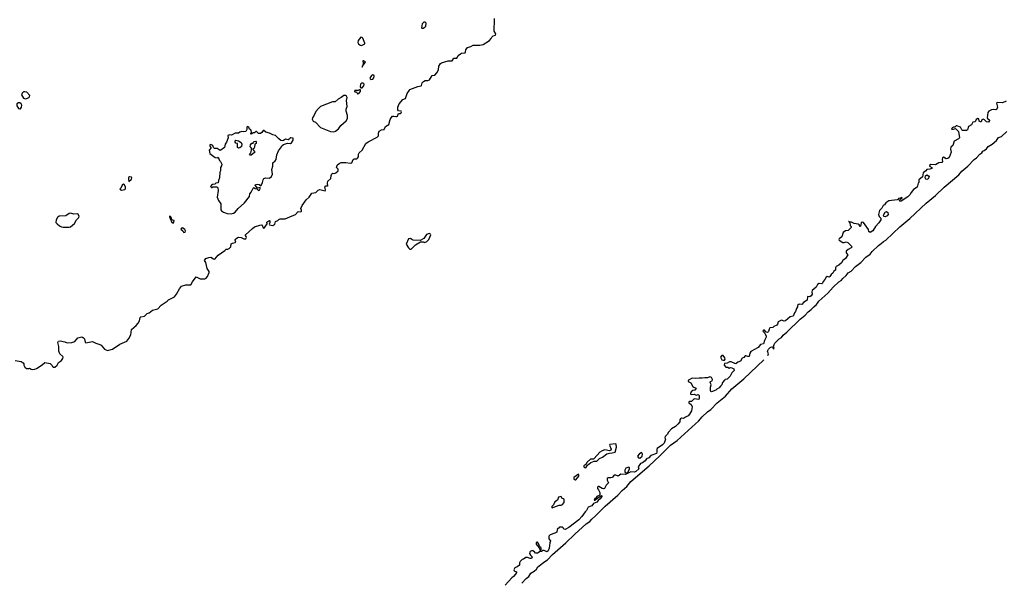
# Model space of a CAD drawing. Extents: x 2219101 to 2444320, y 201258 to 358766.
# Tile 284 of 349: x 2413405 to 2428295, y 233793 to 242320. Entities that reach past the tile are written whole.
import ezdxf

# ---------------------------------------------------------------- set-up
doc = ezdxf.new("R2010")
doc.units = 0

msp = doc.modelspace()

# ---------------------------------------------------------------- linework, layer by layer
at = {"layer": '0CON10XD'}
for points in [[(2413335, 237163), (2413427, 237147), (2413460, 237130), (2413468, 237115), (2413468, 237095), (2413482, 237065), (2413510, 237045), (2413545, 237042), (2413555, 237050), (2413580, 237035), (2413605, 237030), (2413636, 237034), (2413660, 237045), (2413745, 237097), (2413787, 237133), (2413865, 237118), (2413898, 237088), (2413902, 237072), (2413912, 237062), (2413935, 237062), (2413970, 237095), (2413994, 237136), (2414036, 237164), (2414058, 237195), (2414060, 237215), (2414056, 237226), (2414014, 237264), (2413999, 237305), (2413998, 237375), (2413983, 237435), (2413994, 237455), (2414015, 237463), (2414088, 237448), (2414125, 237432), (2414196, 237434), (2414237, 237453), (2414285, 237508), (2414345, 237520), (2414355, 237510), (2414365, 237510), (2414385, 237490), (2414393, 237443), (2414403, 237433), (2414505, 237453), (2414555, 237427), (2414618, 237408), (2414636, 237396), (2414686, 237336), (2414735, 237317), (2414810, 237335), (2414919, 237411), (2415026, 237454), (2415056, 237495), (2415087, 237553), (2415096, 237635), (2415165, 237693), (2415199, 237731), (2415217, 237763), (2415226, 237814), (2415235, 237823), (2415290, 237835), (2415335, 237874), (2415365, 237886), (2415413, 237927), (2415495, 237948), (2415545, 238000), (2415635, 238063), (2415655, 238084), (2415744, 238125), (2415778, 238165), (2415822, 238248), (2415852, 238288), (2415915, 238307), (2415991, 238309), (2416017, 238355), (2416072, 238428), (2416085, 238427), (2416135, 238397), (2416205, 238400), (2416225, 238410), (2416245, 238433), (2416270, 238495), (2416268, 238508), (2416239, 238555), (2416219, 238645), (2416201, 238675), (2416208, 238692), (2416222, 238705), (2416266, 238724), (2416295, 238726), (2416335, 238701), (2416355, 238699), (2416405, 238758), (2416505, 238826), (2416525, 238850), (2416555, 238849), (2416575, 238856), (2416596, 238885), (2416605, 238930), (2416621, 238939), (2416665, 238947), (2416676, 238955), (2416662, 238982), (2416664, 238994), (2416697, 239025), (2416715, 239030), (2416754, 239024), (2416795, 239004), (2416825, 239006), (2416835, 239025), (2416832, 239042), (2416819, 239055), (2416820, 239065), (2416925, 239162), (2416956, 239184), (2417035, 239213), (2417065, 239218), (2417072, 239212), (2417085, 239170), (2417095, 239162), (2417147, 239233), (2417142, 239255), (2417175, 239278), (2417185, 239280), (2417190, 239275), (2417187, 239245), (2417178, 239225), (2417182, 239215), (2417235, 239206), (2417262, 239228), (2417275, 239265), (2417308, 239282), (2417325, 239299), (2417344, 239306), (2417421, 239309), (2417491, 239339), (2417574, 239375), (2417615, 239419), (2417655, 239413), (2417665, 239421), (2417667, 239437), (2417657, 239465), (2417675, 239510), (2417736, 239594), (2417784, 239635), (2417822, 239695), (2417882, 239708), (2417920, 239740), (2417945, 239751), (2418025, 239729), (2418029, 239745), (2418021, 239785), (2418035, 239807), (2418058, 239808), (2418065, 239800), (2418059, 239845), (2418064, 239875), (2418112, 239915), (2418113, 239965), (2418125, 239990), (2418141, 239999), (2418165, 239995), (2418185, 240002), (2418220, 240035), (2418220, 240060), (2418198, 240085), (2418205, 240118), (2418235, 240142), (2418265, 240158), (2418335, 240160), (2418405, 240148), (2418426, 240155), (2418447, 240203), (2418465, 240213), (2418505, 240216), (2418516, 240225), (2418528, 240245), (2418530, 240285), (2418538, 240305), (2418585, 240348), (2418642, 240445), (2418675, 240472), (2418810, 240545), (2418830, 240565), (2418830, 240605), (2418842, 240635), (2418874, 240656), (2418915, 240660), (2418937, 240703), (2418986, 240734), (2419010, 240810), (2419024, 240835), (2419045, 240858), (2419065, 240862), (2419095, 240853), (2419110, 240855), (2419118, 240862), (2419135, 240900), (2419165, 240901), (2419175, 240909), (2419179, 240925), (2419175, 240936), (2419135, 240943), (2419124, 240954), (2419121, 240999), (2419145, 241047), (2419200, 241110), (2419241, 241129), (2419266, 241204), (2419298, 241255), (2419306, 241264), (2419425, 241308), (2419475, 241317), (2419483, 241325), (2419493, 241367), (2419510, 241385), (2419535, 241402), (2419575, 241398), (2419601, 241409), (2419644, 241476), (2419685, 241482), (2419712, 241515), (2419739, 241561), (2419742, 241615), (2419770, 241655), (2419785, 241667), (2419883, 241697), (2419945, 241700), (2419972, 241738), (2420015, 241740), (2420027, 241753), (2420034, 241776), (2420070, 241805), (2420087, 241813), (2420141, 241819), (2420148, 241832), (2420150, 241865), (2420175, 241897), (2420225, 241913), (2420265, 241937), (2420365, 241933), (2420415, 241947), (2420512, 242005), (2420536, 242034), (2420544, 242056), (2420564, 242076), (2420599, 242085), (2420603, 242105), (2420578, 242145), (2420578, 242225), (2420583, 242247), (2420584, 242336)], [(2419485, 242190), (2419505, 242192), (2419530, 242205), (2419547, 242223), (2419550, 242265), (2419535, 242280), (2419515, 242280), (2419490, 242255), (2419480, 242195), (2419485, 242190)], [(2418575, 241928), (2418585, 241932), (2418622, 241955), (2418624, 241965), (2418595, 242038), (2418585, 242049), (2418565, 242056), (2418525, 242005), (2418519, 241975), (2418529, 241955), (2418555, 241935), (2418575, 241928)], [(2418585, 241600), (2418599, 241631), (2418634, 241675), (2418625, 241688), (2418605, 241698), (2418594, 241695), (2418597, 241663), (2418593, 241627), (2418582, 241615), (2418585, 241600)], [(2418715, 241416), (2418745, 241420), (2418760, 241440), (2418767, 241465), (2418760, 241480), (2418745, 241486), (2418725, 241475), (2418702, 241435), (2418704, 241424), (2418715, 241416)], [(2413495, 241124), (2413525, 241131), (2413545, 241142), (2413554, 241155), (2413558, 241175), (2413515, 241224), (2413485, 241231), (2413465, 241228), (2413441, 241209), (2413434, 241185), (2413465, 241131), (2413495, 241124)], [(2418515, 241200), (2418535, 241202), (2418558, 241235), (2418558, 241258), (2418545, 241260), (2418525, 241250), (2418475, 241250), (2418470, 241245), (2418475, 241230), (2418498, 241228), (2418515, 241200)], [(2418585, 241288), (2418609, 241321), (2418612, 241345), (2418599, 241359), (2418575, 241362), (2418559, 241345), (2418556, 241306), (2418565, 241288), (2418585, 241288)], [(2418155, 240624), (2418183, 240635), (2418225, 240671), (2418261, 240719), (2418341, 240789), (2418364, 240825), (2418362, 240872), (2418344, 240936), (2418344, 240966), (2418357, 241005), (2418349, 241095), (2418357, 241145), (2418348, 241165), (2418334, 241174), (2418305, 241174), (2418268, 241142), (2418220, 241120), (2418175, 241076), (2418135, 241076), (2417953, 241007), (2417922, 240978), (2417881, 240929), (2417857, 240873), (2417831, 240835), (2417829, 240815), (2417844, 240785), (2417878, 240768), (2417955, 240689), (2418105, 240626), (2418155, 240624)], [(2428325, 241086), (2428266, 241064), (2428185, 241066), (2428178, 241055), (2428190, 240995), (2428183, 240967), (2428165, 240957), (2428125, 240961), (2428103, 240957), (2428061, 240935), (2428046, 240914)], [(2413405, 240970), (2413415, 240972), (2413434, 240995), (2413435, 241025), (2413425, 241046), (2413405, 241063), (2413385, 241064), (2413364, 241045), (2413361, 241015), (2413388, 240978), (2413405, 240970)], [(2428046, 240914), (2428038, 240835), (2428043, 240823), (2428068, 240808), (2428073, 240795), (2428055, 240771), (2428024, 240775), (2427995, 240805), (2427975, 240813), (2427956, 240805), (2427947, 240775), (2427935, 240774), (2427917, 240787), (2427908, 240818), (2427895, 240823), (2427870, 240810), (2427855, 240773), (2427819, 240771), (2427799, 240731), (2427755, 240704), (2427740, 240655), (2427725, 240646), (2427665, 240642), (2427652, 240655), (2427635, 240695), (2427576, 240714), (2427566, 240714), (2427547, 240693), (2427525, 240694), (2427504, 240685), (2427494, 240664), (2427528, 240662), (2427555, 240674), (2427600, 240630), (2427616, 240535), (2427602, 240515), (2427535, 240480), (2427515, 240417), (2427488, 240392), (2427482, 240362), (2427489, 240315), (2427461, 240235), (2427440, 240220), (2427415, 240215), (2427375, 240242), (2427361, 240229), (2427357, 240207), (2427362, 240175), (2427350, 240160), (2427304, 240155), (2427255, 240123), (2427185, 240127), (2427162, 240115), (2427163, 240103), (2427201, 240085), (2427199, 240071), (2427168, 240058), (2427125, 240056), (2427108, 240032), (2427070, 240005), (2427060, 239945), (2427003, 239895), (2427002, 239858), (2426992, 239845), (2426979, 239785), (2426920, 239750), (2426885, 239706), (2426865, 239670), (2426835, 239639), (2426735, 239575), (2426713, 239573), (2426704, 239586), (2426731, 239609), (2426750, 239615), (2426745, 239628), (2426722, 239618), (2426694, 239616), (2426688, 239602), (2426674, 239596), (2426550, 239580), (2426503, 239547), (2426485, 239520), (2426462, 239508), (2426445, 239468), (2426409, 239431), (2426391, 239375), (2426401, 239341), (2426427, 239315), (2426426, 239294), (2426398, 239245), (2426349, 239191), (2426308, 239125), (2426265, 239099), (2426247, 239115), (2426240, 239145), (2426165, 239253), (2426145, 239258), (2426128, 239245), (2426122, 239198), (2426115, 239190), (2426102, 239215), (2426085, 239229), (2426025, 239236), (2425985, 239255), (2425952, 239262), (2425945, 239268), (2425938, 239265), (2425950, 239260), (2425957, 239247), (2425964, 239205), (2425980, 239190), (2425981, 239175), (2425935, 239130), (2425895, 239124), (2425860, 239100), (2425837, 239033), (2425796, 239005), (2425792, 238995), (2425799, 238985), (2425855, 238948), (2425875, 238947), (2425905, 238957), (2425930, 238950), (2425986, 238896), (2425990, 238880), (2425981, 238869), (2425935, 238845), (2425904, 238816), (2425901, 238795), (2425929, 238765), (2425891, 238705), (2425854, 238675), (2425835, 238641), (2425792, 238605), (2425751, 238585), (2425743, 238567), (2425741, 238529), (2425716, 238514), (2425704, 238486), (2425677, 238465), (2425655, 238434), (2425645, 238427), (2425615, 238433), (2425599, 238425), (2425582, 238388), (2425555, 238357), (2425547, 238333), (2425534, 238326), (2425495, 238328), (2425468, 238312), (2425448, 238272), (2425388, 238225), (2425384, 238205), (2425388, 238165), (2425376, 238144), (2425355, 238128), (2425325, 238131), (2425319, 238125), (2425312, 238075), (2425258, 238042), (2425235, 238012), (2425195, 238014), (2425166, 237995), (2425170, 237975), (2425151, 237949), (2425139, 237905), (2425123, 237885), (2425103, 237837), (2425057, 237823), (2424985, 237763), (2424965, 237760), (2424925, 237773), (2424875, 237749), (2424865, 237715), (2424855, 237701), (2424811, 237679), (2424795, 237662), (2424751, 237659), (2424737, 237637), (2424728, 237602), (2424715, 237589), (2424690, 237600), (2424670, 237625), (2424655, 237624), (2424644, 237615), (2424646, 237605), (2424676, 237576), (2424694, 237534), (2424692, 237515), (2424667, 237465), (2424655, 237415), (2424606, 237404), (2424571, 237359), (2424460, 237300), (2424445, 237275), (2424435, 237222), (2424415, 237223), (2424386, 237236), (2424375, 237233), (2424355, 237209), (2424332, 237198), (2424305, 237156), (2424265, 237138), (2424235, 237116), (2424218, 237118), (2424164, 237146), (2424138, 237142), (2424105, 237123), (2424062, 237118), (2424058, 237095), (2424084, 237064), (2424114, 237064), (2424135, 237050), (2424155, 237056), (2424175, 237051), (2424206, 237036), (2424211, 237015), (2424175, 236975), (2424149, 236925), (2424105, 236883), (2424075, 236877), (2424062, 236868), (2424031, 236829), (2424022, 236795), (2424002, 236778), (2423985, 236752), (2423949, 236731), (2423934, 236715), (2423865, 236690), (2423856, 236696), (2423852, 236712), (2423852, 236762), (2423860, 236795), (2423847, 236835), (2423854, 236845), (2423875, 236856), (2423882, 236875), (2423866, 236905), (2423855, 236913), (2423840, 236915), (2423805, 236903), (2423765, 236904), (2423724, 236896), (2423679, 236899), (2423625, 236890), (2423575, 236899), (2423521, 236865), (2423513, 236855), (2423515, 236845), (2423555, 236825), (2423583, 236773), (2423599, 236759), (2423633, 236745), (2423615, 236717), (2423585, 236708), (2423559, 236691), (2423548, 236665), (2423549, 236655), (2423565, 236648), (2423604, 236654), (2423635, 236641), (2423665, 236649), (2423679, 236635), (2423681, 236595), (2423674, 236576), (2423605, 236583), (2423565, 236546), (2423535, 236546), (2423525, 236540), (2423525, 236522), (2423559, 236499), (2423575, 236465), (2423566, 236404), (2423535, 236350), (2423515, 236326), (2423475, 236309), (2423446, 236284), (2423415, 236291), (2423397, 236283), (2423388, 236265), (2423386, 236235), (2423359, 236201), (2423325, 236165), (2423262, 236128), (2423218, 236082), (2423196, 236044), (2423167, 236015), (2423163, 235995), (2423173, 235975), (2423149, 235915), (2423125, 235889), (2423046, 235834), (2423040, 235815), (2423042, 235778), (2423035, 235759), (2422952, 235728), (2422917, 235693), (2422883, 235677), (2422863, 235647), (2422825, 235618), (2422792, 235608), (2422759, 235555), (2422768, 235525), (2422725, 235483), (2422705, 235474), (2422645, 235482), (2422565, 235440), (2422495, 235444), (2422455, 235414), (2422419, 235429), (2422395, 235430), (2422365, 235395), (2422345, 235387), (2422303, 235387), (2422289, 235381), (2422289, 235355), (2422308, 235315), (2422299, 235301), (2422272, 235278), (2422251, 235229), (2422235, 235223), (2422215, 235229), (2422165, 235256), (2422153, 235257), (2422142, 235248), (2422142, 235225), (2422157, 235207), (2422178, 235165), (2422178, 235132), (2422169, 235121), (2422132, 235105), (2422118, 235082), (2422102, 235075), (2422092, 235052), (2422105, 235050), (2422132, 235078), (2422205, 235120), (2422210, 235115), (2422208, 235105), (2422185, 235070), (2422154, 235046), (2422135, 235023), (2422080, 235000), (2422055, 234964), (2422000, 234945), (2421978, 234895), (2421955, 234872), (2421908, 234802), (2421860, 234755), (2421709, 234635), (2421655, 234608), (2421632, 234612), (2421630, 234625), (2421612, 234642), (2421575, 234644), (2421534, 234605), (2421529, 234565), (2421498, 234552), (2421425, 234528), (2421407, 234505), (2421408, 234468), (2421432, 234435), (2421420, 234405), (2421412, 234325), (2421395, 234284), (2421375, 234271), (2421335, 234290), (2421315, 234288), (2421297, 234273), (2421278, 234272), (2421235, 234250), (2421215, 234248), (2421205, 234248), (2421189, 234269), (2421164, 234284), (2421145, 234285), (2421127, 234275), (2421119, 234265), (2421116, 234245), (2421129, 234219), (2421153, 234195), (2421145, 234170), (2421125, 234170), (2421084, 234184), (2421058, 234182), (2421025, 234157), (2421005, 234152), (2420973, 234125), (2420963, 234105), (2420961, 234069), (2420929, 234041), (2420893, 234027), (2420876, 233995), (2420881, 233981), (2420918, 233965), (2420919, 233955), (2420905, 233934), (2420871, 233895), (2420845, 233875), (2420748, 233765)], [(2416605, 239384), (2416637, 239393), (2416665, 239409), (2416707, 239463), (2416805, 239550), (2416878, 239645), (2416886, 239684), (2416907, 239713), (2416935, 239773), (2416945, 239780), (2416966, 239765), (2416989, 239759), (2417015, 239734), (2417035, 239745), (2417043, 239765), (2417040, 239780), (2417003, 239773), (2416968, 239815), (2416972, 239828), (2417003, 239833), (2417028, 239825), (2417045, 239810), (2417055, 239810), (2417079, 239855), (2417087, 239895), (2417098, 239915), (2417126, 239926), (2417185, 239924), (2417215, 239948), (2417228, 239985), (2417218, 240055), (2417234, 240105), (2417234, 240155), (2417270, 240185), (2417284, 240205), (2417296, 240274), (2417319, 240335), (2417365, 240395), (2417375, 240416), (2417395, 240434), (2417455, 240451), (2417498, 240445), (2417515, 240458), (2417541, 240499), (2417539, 240529), (2417506, 240534), (2417488, 240525), (2417479, 240511), (2417466, 240504), (2417425, 240514), (2417395, 240490), (2417375, 240486), (2417354, 240494), (2417325, 240518), (2417275, 240570), (2417235, 240577), (2417185, 240601), (2417126, 240616), (2417095, 240643), (2417085, 240642), (2417066, 240614), (2417045, 240597), (2417015, 240600), (2416986, 240626), (2416975, 240628), (2416955, 240610), (2416935, 240610), (2416918, 240592), (2416905, 240590), (2416900, 240595), (2416900, 240605), (2416910, 240615), (2416905, 240650), (2416880, 240665), (2416872, 240695), (2416848, 240702), (2416840, 240695), (2416842, 240658), (2416825, 240630), (2416797, 240623), (2416764, 240626), (2416733, 240617), (2416715, 240602), (2416665, 240602), (2416607, 240573), (2416575, 240580), (2416568, 240572), (2416552, 240568), (2416558, 240535), (2416530, 240465), (2416510, 240435), (2416502, 240388), (2416445, 240347), (2416435, 240342), (2416389, 240369), (2416352, 240372), (2416336, 240386), (2416325, 240416), (2416295, 240431), (2416280, 240425), (2416281, 240405), (2416298, 240385), (2416298, 240375), (2416272, 240345), (2416278, 240295), (2416363, 240233), (2416395, 240230), (2416408, 240238), (2416425, 240190), (2416442, 240175), (2416462, 240135), (2416458, 240108), (2416442, 240085), (2416442, 240035), (2416433, 240013), (2416428, 239925), (2416412, 239885), (2416408, 239852), (2416373, 239847), (2416355, 239830), (2416323, 239827), (2416304, 239816), (2416292, 239795), (2416305, 239780), (2416315, 239780), (2416325, 239790), (2416385, 239790), (2416400, 239775), (2416408, 239735), (2416393, 239637), (2416411, 239585), (2416446, 239535), (2416448, 239445), (2416455, 239427), (2416485, 239409), (2416545, 239387), (2416605, 239384)], [(2424720, 237238), (2424729, 237265), (2424713, 237305), (2424728, 237335), (2424755, 237360), (2424775, 237369), (2424790, 237365), (2424805, 237342), (2424815, 237344), (2424807, 237375), (2424813, 237407), (2424824, 237425), (2424890, 237490), (2424925, 237513), (2424951, 237549), (2425005, 237591), (2425210, 237790), (2425285, 237848), (2425328, 237902), (2425376, 237934), (2425413, 237977), (2425455, 238010), (2425469, 238031), (2425490, 238060), (2425625, 238184), (2425707, 238273), (2425794, 238356), (2425829, 238375), (2425853, 238407), (2425905, 238450), (2425932, 238488), (2425979, 238515), (2426045, 238585), (2426125, 238645), (2426201, 238729), (2426265, 238775), (2426295, 238812), (2426394, 238905), (2426435, 238932), (2426469, 238965), (2426504, 238986), (2426716, 239184), (2426867, 239313), (2427115, 239546), (2427252, 239658), (2427385, 239788), (2427608, 239972), (2427655, 240029), (2427745, 240105), (2427840, 240205), (2427875, 240229), (2427925, 240283), (2427953, 240305), (2427969, 240331), (2427988, 240342), (2428025, 240366), (2428050, 240400), (2428110, 240435), (2428175, 240491), (2428205, 240538), (2428252, 240555), (2428331, 240629)], [(2416715, 240378), (2416700, 240385), (2416700, 240445), (2416673, 240453), (2416662, 240465), (2416662, 240485), (2416673, 240497), (2416715, 240488), (2416755, 240460), (2416762, 240435), (2416757, 240403), (2416735, 240382), (2416715, 240378)], [(2416892, 240272), (2416882, 240285), (2416902, 240308), (2416910, 240345), (2416910, 240375), (2416892, 240395), (2416893, 240427), (2416915, 240450), (2416938, 240452), (2416940, 240465), (2416953, 240477), (2416975, 240480), (2416980, 240475), (2416980, 240445), (2416963, 240437), (2416955, 240390), (2416947, 240373), (2416930, 240365), (2416930, 240355), (2416958, 240328), (2416960, 240315), (2416926, 240284), (2416905, 240272), (2416892, 240272)], [(2415055, 239870), (2415098, 239905), (2415102, 239925), (2415095, 239938), (2415067, 239943), (2415050, 239935), (2415048, 239905), (2415055, 239870)], [(2427125, 239902), (2427106, 239906), (2427096, 239925), (2427104, 239956), (2427125, 239972), (2427149, 239959), (2427158, 239945), (2427146, 239914), (2427125, 239902)], [(2414945, 239742), (2414995, 239750), (2415005, 239760), (2415005, 239790), (2414985, 239827), (2414975, 239830), (2414955, 239818), (2414937, 239773), (2414920, 239755), (2414945, 239742)], [(2414155, 239179), (2414175, 239184), (2414232, 239235), (2414266, 239294), (2414300, 239325), (2414306, 239346), (2414285, 239382), (2414225, 239378), (2414175, 239394), (2414154, 239386), (2414105, 239353), (2414000, 239345), (2413975, 239327), (2413956, 239294), (2413954, 239254), (2413970, 239230), (2414005, 239203), (2414036, 239186), (2414060, 239180), (2414155, 239179)], [(2415725, 239240), (2415738, 239255), (2415740, 239280), (2415710, 239285), (2415695, 239328), (2415685, 239342), (2415670, 239345), (2415668, 239335), (2415705, 239252), (2415725, 239240)], [(2426495, 239335), (2426473, 239343), (2426467, 239365), (2426491, 239409), (2426515, 239416), (2426535, 239402), (2426539, 239375), (2426525, 239354), (2426495, 239335)], [(2415885, 239100), (2415905, 239103), (2415912, 239125), (2415902, 239145), (2415865, 239169), (2415850, 239165), (2415843, 239153), (2415872, 239125), (2415880, 239105), (2415885, 239100)], [(2419325, 238850), (2419390, 238915), (2419465, 238960), (2419505, 238958), (2419525, 238950), (2419560, 238965), (2419592, 238995), (2419622, 239065), (2419620, 239075), (2419595, 239083), (2419558, 239072), (2419518, 239012), (2419459, 238981), (2419355, 238982), (2419333, 238993), (2419315, 239012), (2419284, 239006), (2419252, 238925), (2419285, 238870), (2419305, 238850), (2419325, 238850)], [(2424045, 237167), (2424065, 237171), (2424074, 237185), (2424069, 237205), (2424045, 237241), (2424025, 237240), (2424003, 237215), (2424016, 237186), (2424025, 237173), (2424045, 237167)], [(2420998, 233796), (2421065, 233866), (2421105, 233894), (2421135, 233945), (2421184, 233975), (2421219, 234005), (2421240, 234040), (2421345, 234125), (2421385, 234150), (2421460, 234230), (2421665, 234405), (2421801, 234535), (2421974, 234695), (2422025, 234728), (2422055, 234764), (2422115, 234815), (2422261, 234959), (2422451, 235125), (2422515, 235195), (2422585, 235260), (2422647, 235333), (2422925, 235569), (2423086, 235724), (2423248, 235885), (2423350, 235955), (2423626, 236204), (2423672, 236248), (2423726, 236314), (2423804, 236385), (2423855, 236421), (2423955, 236523), (2424077, 236623), (2424175, 236735), (2424355, 236888), (2424656, 237176)], [(2421965, 235541), (2421991, 235579), (2422041, 235619), (2422095, 235641), (2422135, 235642), (2422175, 235683), (2422220, 235700), (2422285, 235751), (2422325, 235763), (2422365, 235765), (2422411, 235775), (2422431, 235855), (2422427, 235897), (2422415, 235904), (2422330, 235895), (2422325, 235881), (2422351, 235825), (2422344, 235806), (2422325, 235799), (2422255, 235811), (2422213, 235797), (2422180, 235775), (2422095, 235679), (2422085, 235673), (2422035, 235672), (2421987, 235625), (2421969, 235591), (2421935, 235570), (2421935, 235556), (2421945, 235544), (2421965, 235541)], [(2422785, 235684), (2422818, 235715), (2422821, 235745), (2422815, 235768), (2422810, 235770), (2422775, 235747), (2422750, 235715), (2422765, 235692), (2422785, 235684)], [(2421805, 235357), (2421815, 235360), (2421859, 235415), (2421863, 235435), (2421855, 235446), (2421785, 235393), (2421787, 235367), (2421805, 235357)], [(2422575, 235466), (2422595, 235470), (2422609, 235481), (2422628, 235525), (2422628, 235538), (2422615, 235548), (2422573, 235537), (2422557, 235505), (2422554, 235484), (2422560, 235470), (2422575, 235466)], [(2421457, 234937), (2421485, 234944), (2421565, 234974), (2421595, 234974), (2421615, 234984), (2421639, 235015), (2421640, 235065), (2421605, 235080), (2421592, 235105), (2421555, 235096), (2421540, 235050), (2421498, 235025), (2421478, 234982), (2421453, 234955), (2421452, 234942), (2421457, 234937)], [(2421275, 234290), (2421290, 234305), (2421292, 234325), (2421286, 234336), (2421273, 234343), (2421252, 234395), (2421235, 234415), (2421225, 234418), (2421214, 234405), (2421215, 234385), (2421259, 234329), (2421275, 234290)]]:
    msp.add_lwpolyline(points, dxfattribs=at)

doc.saveas('drawing.dxf')
